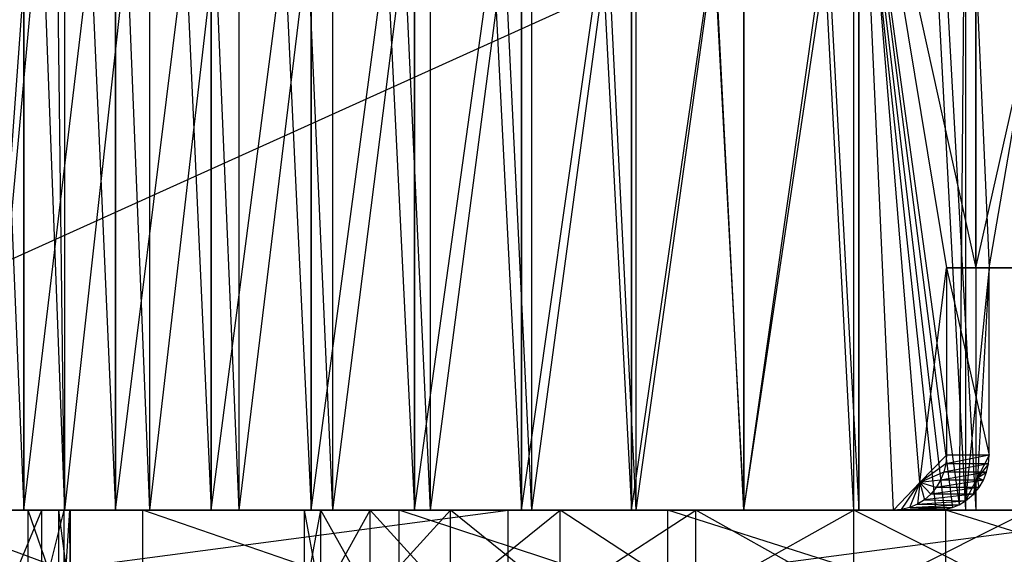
# Model space of a CAD drawing. Extents: x -125 to 125, y -143 to 0.
# Tile 290 of 406: x -13.58 to -4.65, y -19.4 to -14.55. Entities that reach past the tile are written whole.
import ezdxf

# ---------------------------------------------------------------- set-up
doc = ezdxf.new("R2010")
doc.units = 0
doc.header["$LTSCALE"] = 25.4
doc.layers.get('0').update_dxf_attribs({"linetype": 'CONTINUOUS'})

# ---------------------------------------------------------------- blocks, each defined once
blk = doc.blocks.new('NL2500027000_STL_3')
at = {"color": 0}
for p, q in [((-14.3357, 0, 13.9459), (-13.5456, -19, 14.7145)), ((-14.3357, 0, 13.9459), (-13.5456, -19, 14.7145)), ((-13.9017, 0, 12.2062), (-13.1754, -19, 12.9869)), ((-13.9017, 0, 12.2062), (-13.1754, -19, 12.9869)), ((-13.5456, 0, 14.7145), (-12.7145, -19, 15.4383)), ((-13.5456, 0, 14.7145), (-12.7145, -19, 15.4383)), ((-13.5456, 0, 14.7145), (-13.5456, -19, 14.7145)), ((-13.5456, 0, 14.7145), (-13.5456, -19, 14.7145)), ((-13.1754, 0, 12.9869), (-13.1754, -19, 12.9869)), ((-13.1754, 0, 12.9869), (-13.1754, -19, 12.9869)), ((-13.1754, 0, 12.9869), (-12.4053, -19, 13.7244)), ((-13.1754, 0, 12.9869), (-12.4053, -19, 13.7244)), ((-12.7145, 0, 15.4383), (-11.8447, -19, 16.1153)), ((-12.7145, 0, 15.4383), (-11.8447, -19, 16.1153)), ((-12.7145, 0, 15.4383), (-12.7145, -19, 15.4383)), ((-12.7145, 0, 15.4383), (-12.7145, -19, 15.4383)), ((-12.4053, 0, 13.7244), (-12.4053, -19, 13.7244)), ((-12.4053, 0, 13.7244), (-12.4053, -19, 13.7244)), ((-12.4053, 0, 13.7244), (-11.594, -19, 14.4163)), ((-12.4053, 0, 13.7244), (-11.594, -19, 14.4163)), ((-11.8447, 0, 16.1153), (-10.939, -19, 16.7433)), ((-11.8447, 0, 16.1153), (-10.939, -19, 16.7433)), ((-11.8447, 0, 16.1153), (-11.8447, -19, 16.1153)), ((-11.8447, 0, 16.1153), (-11.8447, -19, 16.1153)), ((-11.594, 0, 14.4163), (-11.594, -19, 14.4163)), ((-11.594, 0, 14.4163), (-11.594, -19, 14.4163)), ((-11.594, 0, 14.4163), (-10.7442, -19, 15.0603)), ((-11.594, 0, 14.4163), (-10.7442, -19, 15.0603)), ((-10.939, 0, 16.7433), (-10, -19, 17.3205)), ((-10.939, 0, 16.7433), (-10, -19, 17.3205)), ((-10.939, 0, 16.7433), (-10.939, -19, 16.7433)), ((-10.939, 0, 16.7433), (-10.939, -19, 16.7433)), ((-10.7442, 0, 15.0603), (-10.7442, -19, 15.0603)), ((-10.7442, 0, 15.0603), (-10.7442, -19, 15.0603)), ((-10.7442, 0, 15.0603), (-9.8587, -19, 15.6543)), ((-10.7442, 0, 15.0603), (-9.8587, -19, 15.6543)), ((-10, 0, 17.3205), (-9.0307, -19, 17.8451)), ((-10, 0, 17.3205), (-9.0307, -19, 17.8451)), ((-10, 0, 17.3205), (-10, -19, 17.3205)), ((-10, 0, 17.3205), (-10, -19, 17.3205)), ((-9.8587, 0, 15.6543), (-9.8587, -19, 15.6543)), ((-9.8587, 0, 15.6543), (-9.8587, -19, 15.6543)), ((-9.8587, 0, 15.6543), (-8.9405, -19, 16.1962)), ((-9.8587, 0, 15.6543), (-8.9405, -19, 16.1962)), ((-9.0307, 0, 17.8451), (-8.0339, -19, 18.3155)), ((-9.0307, 0, 17.8451), (-8.0339, -19, 18.3155)), ((-9.0307, 0, 17.8451), (-9.0307, -19, 17.8451)), ((-9.0307, 0, 17.8451), (-9.0307, -19, 17.8451)), ((-8.9405, 0, 16.1962), (-8.9405, -19, 16.1962)), ((-8.9405, 0, 16.1962), (-8.9405, -19, 16.1962)), ((-8.9405, 0, 16.1962), (-7.9925, -19, 16.6844)), ((-8.9405, 0, 16.1962), (-7.9925, -19, 16.6844)), ((-8.0339, 0, 18.3155), (-7.0128, -19, 18.7302)), ((-8.0339, 0, 18.3155), (-7.0128, -19, 18.7302)), ((-8.0339, 0, 18.3155), (-8.0339, -19, 18.3155)), ((-8.0339, 0, 18.3155), (-8.0339, -19, 18.3155)), ((-7.9925, 0, 16.6844), (-7.9925, -19, 16.6844)), ((-7.9925, 0, 16.6844), (-7.9925, -19, 16.6844)), ((-7.9925, 0, 16.6844), (-7.018, -19, 17.1172)), ((-7.9925, 0, 16.6844), (-7.018, -19, 17.1172)), ((-7.018, 0, 17.1172), (-7.018, -19, 17.1172)), ((-7.018, 0, 17.1172), (-7.018, -19, 17.1172)), ((-7.018, 0, 17.1172), (-6.0202, -19, 17.4931)), ((-7.018, 0, 17.1172), (-6.0202, -19, 17.4931)), ((-7.0128, 0, 18.7302), (-5.9703, -19, 19.0881)), ((-7.0128, 0, 18.7302), (-5.9703, -19, 19.0881)), ((-7.0128, 0, 18.7302), (-7.0128, -19, 18.7302)), ((-7.0128, 0, 18.7302), (-7.0128, -19, 18.7302)), ((-6.0202, 0, 17.4931), (-6.0202, -19, 17.4931)), ((-6.0202, 0, 17.4931), (-6.0202, -19, 17.4931)), ((-6.0202, 0, 17.4931), (-5.0024, -19, 17.8108)), ((-6.0202, 0, 17.4931), (-5.0024, -19, 17.8108)), ((-5.9703, 0, 19.0881), (-4.9097, -19, 19.388)), ((-5.9703, 0, 19.0881), (-4.9097, -19, 19.388)), ((-5.9703, 0, 19.0881), (-5.9703, -19, 19.0881)), ((-5.9703, 0, 19.0881), (-5.9703, -19, 19.0881)), ((-5.0024, 0, 17.8108), (-5.0024, -19, 17.8108)), ((-5.0024, 0, 17.8108), (-5.0024, -19, 17.8108)), ((-4.9097, 0, 19.388), (-4.9097, -19, 19.388)), ((-4.9097, 0, 19.388), (-4.9097, -19, 19.388)), ((-18.7, -19, -78.2), (18.7, -2.1, -78.2)), ((-18.7, -19, -78.2), (18.7, -2.1, -78.2)), ((-13.3834, -11.9923, -12.7724), (-13.9017, -19, -12.2062)), ((-13.3834, -11.9923, -12.7724), (-13.9017, -19, -12.2062)), ((-13.9017, -19, -12.2062), (-13.2614, -12, -12.899)), ((-13.9017, -19, -12.2062), (-13.2614, -12, -12.899)), ((-13.5456, -19, -14.7145), (-12.7145, -12, -15.4383)), ((-13.5456, -19, -14.7145), (-12.7145, -12, -15.4383)), ((-13.5456, -19, -14.7145), (-13.5456, -12, -14.7145)), ((-13.5456, -19, -14.7145), (-13.5456, -12, -14.7145)), ((-13.1754, -19, -12.9869), (-13.2614, -12, -12.899)), ((-13.1754, -19, -12.9869), (-13.2614, -12, -12.899)), ((-12.4053, -12, -13.7244), (-13.1754, -19, -12.9869)), ((-12.4053, -12, -13.7244), (-13.1754, -19, -12.9869)), ((-13.1754, -12, -12.9869), (-13.1754, -19, -12.9869)), ((-13.1754, -12, -12.9869), (-13.1754, -19, -12.9869)), ((-12.7145, -19, -15.4383), (-11.8447, -12, -16.1153)), ((-12.7145, -19, -15.4383), (-11.8447, -12, -16.1153)), ((-12.7145, -19, -15.4383), (-12.7145, -12, -15.4383)), ((-12.7145, -19, -15.4383), (-12.7145, -12, -15.4383)), ((-11.594, -12, -14.4163), (-12.4053, -19, -13.7244)), ((-11.594, -12, -14.4163), (-12.4053, -19, -13.7244)), ((-12.4053, -12, -13.7244), (-12.4053, -19, -13.7244)), ((-12.4053, -12, -13.7244), (-12.4053, -19, -13.7244)), ((-11.8447, -19, -16.1153), (-10.939, -12, -16.7433)), ((-11.8447, -19, -16.1153), (-10.939, -12, -16.7433)), ((-11.8447, -19, -16.1153), (-11.8447, -12, -16.1153)), ((-11.8447, -19, -16.1153), (-11.8447, -12, -16.1153)), ((-10.7442, -12, -15.0603), (-11.594, -19, -14.4163)), ((-10.7442, -12, -15.0603), (-11.594, -19, -14.4163)), ((-11.594, -12, -14.4163), (-11.594, -19, -14.4163)), ((-11.594, -12, -14.4163), (-11.594, -19, -14.4163)), ((-10.939, -19, -16.7433), (-10, -12, -17.3205)), ((-10.939, -19, -16.7433), (-10, -12, -17.3205)), ((-10.939, -19, -16.7433), (-10.939, -12, -16.7433)), ((-10.939, -19, -16.7433), (-10.939, -12, -16.7433)), ((-9.8587, -12, -15.6543), (-10.7442, -19, -15.0603)), ((-9.8587, -12, -15.6543), (-10.7442, -19, -15.0603)), ((-10.7442, -12, -15.0603), (-10.7442, -19, -15.0603)), ((-10.7442, -12, -15.0603), (-10.7442, -19, -15.0603)), ((-10, -19, -17.3205), (-9.0307, -12, -17.8451)), ((-10, -19, -17.3205), (-9.0307, -12, -17.8451)), ((-10, -19, -17.3205), (-10, -12, -17.3205)), ((-10, -19, -17.3205), (-10, -12, -17.3205)), ((-8.9405, -12, -16.1962), (-9.8587, -19, -15.6543)), ((-8.9405, -12, -16.1962), (-9.8587, -19, -15.6543)), ((-9.8587, -12, -15.6543), (-9.8587, -19, -15.6543)), ((-9.8587, -12, -15.6543), (-9.8587, -19, -15.6543)), ((-9.0307, -19, -17.8451), (-8.0339, -12, -18.3155)), ((-9.0307, -19, -17.8451), (-8.0339, -12, -18.3155)), ((-9.0307, -19, -17.8451), (-9.0307, -12, -17.8451)), ((-9.0307, -19, -17.8451), (-9.0307, -12, -17.8451)), ((-7.9925, -12, -16.6844), (-8.9405, -19, -16.1962)), ((-7.9925, -12, -16.6844), (-8.9405, -19, -16.1962)), ((-8.9405, -12, -16.1962), (-8.9405, -19, -16.1962)), ((-8.9405, -12, -16.1962), (-8.9405, -19, -16.1962)), ((-8.0339, -19, -18.3155), (-7.0128, -12, -18.7302)), ((-8.0339, -19, -18.3155), (-7.0128, -12, -18.7302)), ((-8.0339, -19, -18.3155), (-8.0339, -12, -18.3155)), ((-8.0339, -19, -18.3155), (-8.0339, -12, -18.3155)), ((-7.018, -12, -17.1172), (-7.9925, -19, -16.6844)), ((-7.018, -12, -17.1172), (-7.9925, -19, -16.6844)), ((-7.9925, -12, -16.6844), (-7.9925, -19, -16.6844)), ((-7.9925, -12, -16.6844), (-7.9925, -19, -16.6844)), ((-6.0202, -12, -17.4931), (-7.018, -19, -17.1172)), ((-6.0202, -12, -17.4931), (-7.018, -19, -17.1172)), ((-7.018, -12, -17.1172), (-7.018, -19, -17.1172)), ((-7.018, -12, -17.1172), (-7.018, -19, -17.1172)), ((-7.0128, -19, -18.7302), (-5.9703, -12, -19.0881)), ((-7.0128, -19, -18.7302), (-5.9703, -12, -19.0881)), ((-7.0128, -19, -18.7302), (-7.0128, -12, -18.7302)), ((-7.0128, -19, -18.7302), (-7.0128, -12, -18.7302)), ((-5.2694, -19, -17.7337), (-6.0202, -12, -17.4931)), ((-6.0202, -12, -17.4931), (-6.0202, -19, -17.4931)), ((-5.2694, -19, -17.7337), (-6.0202, -12, -17.4931)), ((-5.1943, -18.9938, -17.7558), (-6.0202, -12, -17.4931)), ((-6.0202, -12, -17.4931), (-5.0596, -18.9498, -17.7947)), ((-6.0202, -12, -17.4931), (-5.0596, -18.9498, -17.7947)), ((-6.0202, -12, -17.4931), (-5.121, -18.9755, -17.7771)), ((-6.0202, -12, -17.4931), (-5.121, -18.9755, -17.7771)), ((-5.1943, -18.9938, -17.7558), (-6.0202, -12, -17.4931)), ((-6.0202, -12, -17.4931), (-6.0202, -19, -17.4931)), ((-5.4175, -18.75, -19.2523), (-5.9703, -12, -19.0881)), ((-5.9703, -12, -19.0881), (-5.1764, -16.8, -19.3185)), ((-5.9703, -12, -19.0881), (-5.1764, -16.8, -19.3185)), ((-5.9703, -12, -19.0881), (-4.9097, -16.8, -19.388)), ((-5.6577, -19, -19.1831), (-5.9703, -12, -19.0881)), ((-5.4175, -18.75, -19.2523), (-5.9703, -12, -19.0881)), ((-5.9703, -12, -19.0881), (-4.9097, -16.8, -19.388)), ((-5.9703, -19, -19.0881), (-5.9703, -12, -19.0881)), ((-5.6577, -19, -19.1831), (-5.9703, -12, -19.0881)), ((-5.9703, -19, -19.0881), (-5.9703, -12, -19.0881)), ((-5.0024, -12, -17.8108), (-5.0596, -18.9498, -17.7947)), ((-5.0024, -12, -17.8108), (-5.0596, -18.9498, -17.7947)), ((-5.0024, -12, -17.8108), (-4.7882, -16.8, -17.8696)), ((-5.0024, -12, -17.8108), (-4.7882, -16.8, -17.8696)), ((-5.0024, -12, -17.8108), (-5.0018, -18.9153, -17.811)), ((-5.0024, -12, -17.8108), (-5.0018, -18.9153, -17.811)), ((-4.9097, -16.8, -19.388), (-3.8342, -12, -19.629)), ((-4.9097, -16.8, -19.388), (-3.8342, -12, -19.629)), ((-4.9097, -16.8, -19.388), (-4.9097, -12, -19.388)), ((-4.9097, -16.8, -19.388), (-4.9097, -12, -19.388)), ((-4.7882, -16.8, -17.8696), (-3.968, -12, -18.0695)), ((-4.7882, -16.8, -17.8696), (-3.968, -12, -18.0695)), ((-5.4175, -18.75, -19.2523), (-5.1764, -16.8, -19.3185)), ((-5.4175, -18.75, -19.2523), (-5.1764, -16.8, -19.3185)), ((-5.1764, -16.8, -19.3185), (-5.1764, -18.5, -19.3185)), ((-4.9097, -16.8, -19.388), (-5.1764, -16.8, -19.3185)), ((-5.1764, -16.8, -19.3185), (-5.1764, -18.5, -19.3185)), ((-5.1764, -16.8, -19.3185), (-4.7882, -18.5, -17.8696)), ((-5.1764, -16.8, -19.3185), (-4.7882, -18.5, -17.8696)), ((-5.1764, -16.8, -19.3185), (-4.7882, -16.8, -17.8696)), ((-5.1764, -16.8, -19.3185), (-4.7882, -16.8, -17.8696)), ((-4.9097, -16.8, -19.388), (-5.1764, -16.8, -19.3185)), ((-4.7882, -16.8, -17.8696), (-5.0018, -18.9153, -17.811)), ((-4.7882, -16.8, -17.8696), (-5.0018, -18.9153, -17.811)), ((-3.8342, -16.8, -19.629), (-4.9097, -16.8, -19.388)), ((-3.968, -16.8, -18.0695), (-4.9097, -16.8, -19.388)), ((-3.8342, -16.8, -19.629), (-4.9097, -16.8, -19.388)), ((-3.968, -16.8, -18.0695), (-4.9097, -16.8, -19.388)), ((-4.7882, -16.8, -17.8696), (-4.9097, -16.8, -19.388)), ((-4.7882, -16.8, -17.8696), (-4.9097, -16.8, -19.388)), ((-4.7882, -16.8, -17.8696), (-4.895, -18.7076, -17.8406)), ((-4.7882, -16.8, -17.8696), (-4.895, -18.7076, -17.8406)), ((-4.7882, -16.8, -17.8696), (-3.968, -16.8, -18.0695)), ((-4.7882, -18.5, -17.8696), (-4.7882, -16.8, -17.8696)), ((-4.7882, -18.5, -17.8696), (-4.7882, -16.8, -17.8696)), ((-4.7882, -16.8, -17.8696), (-3.968, -16.8, -18.0695)), ((-5.1764, -18.5, -19.3185), (-5.4175, -18.75, -19.2523)), ((-5.1764, -18.5, -19.3185), (-5.4175, -18.75, -19.2523)), ((-5.1823, -18.5783, -19.3169), (-5.4175, -18.75, -19.2523)), ((-5.1823, -18.5783, -19.3169), (-5.4175, -18.75, -19.2523)), ((-4.7941, -18.5782, -17.868), (-5.2, -18.6545, -19.3122)), ((-4.7941, -18.5782, -17.868), (-5.2, -18.6545, -19.3122)), ((-5.1823, -18.5783, -19.3169), (-5.2, -18.6545, -19.3122)), ((-5.1823, -18.5783, -19.3169), (-5.2, -18.6545, -19.3122)), ((-5.1764, -18.5, -19.3185), (-5.1823, -18.5783, -19.3169)), ((-4.7882, -18.5, -17.8696), (-5.1823, -18.5783, -19.3169)), ((-5.1764, -18.5, -19.3185), (-5.1823, -18.5783, -19.3169)), ((-4.7882, -18.5, -17.8696), (-5.1823, -18.5783, -19.3169)), ((-4.7941, -18.5782, -17.868), (-5.1823, -18.5783, -19.3169)), ((-4.7941, -18.5782, -17.868), (-5.1823, -18.5783, -19.3169)), ((-4.7882, -18.5, -17.8696), (-5.1764, -18.5, -19.3185)), ((-4.7882, -18.5, -17.8696), (-5.1764, -18.5, -19.3185)), ((-4.7882, -18.5, -17.8696), (-4.895, -18.7076, -17.8406)), ((-4.7941, -18.5782, -17.868), (-4.895, -18.7076, -17.8406)), ((-4.8118, -18.6545, -17.8633), (-4.7941, -18.5782, -17.868)), ((-4.7941, -18.5782, -17.868), (-4.7882, -18.5, -17.8696)), ((-5.2, -18.6545, -19.3122), (-5.4175, -18.75, -19.2523)), ((-5.2, -18.6545, -19.3122), (-5.4175, -18.75, -19.2523)), ((-5.2, -18.6545, -19.3122), (-5.2291, -18.7272, -19.3043)), ((-4.8118, -18.6545, -17.8633), (-5.2291, -18.7272, -19.3043)), ((-5.2, -18.6545, -19.3122), (-5.2291, -18.7272, -19.3043)), ((-4.8118, -18.6545, -17.8633), (-5.2291, -18.7272, -19.3043)), ((-4.8118, -18.6545, -17.8633), (-5.2, -18.6545, -19.3122)), ((-4.8118, -18.6545, -17.8633), (-5.2, -18.6545, -19.3122)), ((-4.895, -18.7076, -17.8406), (-4.8118, -18.6545, -17.8633)), ((-4.8406, -18.7267, -17.8555), (-4.8118, -18.6545, -17.8633)), ((-5.6577, -19, -19.1831), (-5.4175, -18.75, -19.2523)), ((-5.6577, -19, -19.1831), (-5.4175, -18.75, -19.2523)), ((-5.5826, -18.9938, -19.2051), (-5.4175, -18.75, -19.2523)), ((-5.5826, -18.9938, -19.2051), (-5.4175, -18.75, -19.2523)), ((-5.5093, -18.9755, -19.2262), (-5.4175, -18.75, -19.2523)), ((-5.5093, -18.9755, -19.2262), (-5.4175, -18.75, -19.2523)), ((-5.4175, -18.75, -19.2523), (-5.4399, -18.9456, -19.246)), ((-5.4175, -18.75, -19.2523), (-5.4399, -18.9456, -19.246)), ((-5.2291, -18.7272, -19.3043), (-5.4175, -18.75, -19.2523)), ((-5.2291, -18.7272, -19.3043), (-5.4175, -18.75, -19.2523)), ((-5.3179, -18.8537, -19.28), (-5.4175, -18.75, -19.2523)), ((-5.4175, -18.75, -19.2523), (-5.3752, -18.9045, -19.2641)), ((-5.2686, -18.7939, -19.2936), (-5.4175, -18.75, -19.2523)), ((-4.8406, -18.7267, -17.8555), (-5.2686, -18.7939, -19.2936)), ((-4.8406, -18.7267, -17.8555), (-5.2686, -18.7939, -19.2936)), ((-5.2291, -18.7272, -19.3043), (-5.2686, -18.7939, -19.2936)), ((-5.2291, -18.7272, -19.3043), (-5.2686, -18.7939, -19.2936)), ((-4.8406, -18.7267, -17.8555), (-5.2291, -18.7272, -19.3043)), ((-4.8406, -18.7267, -17.8555), (-5.2291, -18.7272, -19.3043)), ((-5.0018, -18.9153, -17.811), (-4.895, -18.7076, -17.8406)), ((-4.9293, -18.8534, -17.8312), (-4.895, -18.7076, -17.8406)), ((-4.8803, -18.7939, -17.8447), (-4.895, -18.7076, -17.8406)), ((-4.8406, -18.7267, -17.8555), (-4.895, -18.7076, -17.8406)), ((-4.8803, -18.7939, -17.8447), (-4.8406, -18.7267, -17.8555)), ((-4.8803, -18.7939, -17.8447), (-5.3179, -18.8537, -19.28)), ((-5.2686, -18.7939, -19.2936), (-5.3179, -18.8537, -19.28)), ((-4.8803, -18.7939, -17.8447), (-5.3179, -18.8537, -19.28)), ((-4.8803, -18.7939, -17.8447), (-5.2686, -18.7939, -19.2936)), ((-4.8803, -18.7939, -17.8447), (-5.2686, -18.7939, -19.2936)), ((-4.9293, -18.8534, -17.8312), (-4.8803, -18.7939, -17.8447)), ((-5.3752, -18.9045, -19.2641), (-5.4399, -18.9456, -19.246)), ((-5.3752, -18.9045, -19.2641), (-5.4399, -18.9456, -19.246)), ((-5.4399, -18.9456, -19.246), (-5.0018, -18.9153, -17.811)), ((-5.4399, -18.9456, -19.246), (-5.0018, -18.9153, -17.811)), ((-4.9293, -18.8534, -17.8312), (-5.3752, -18.9045, -19.2641)), ((-4.9293, -18.8534, -17.8312), (-5.3752, -18.9045, -19.2641)), ((-5.3179, -18.8537, -19.28), (-5.3752, -18.9045, -19.2641)), ((-5.3752, -18.9045, -19.2641), (-5.0018, -18.9153, -17.811)), ((-5.3752, -18.9045, -19.2641), (-5.0018, -18.9153, -17.811)), ((-4.9293, -18.8534, -17.8312), (-5.3179, -18.8537, -19.28)), ((-4.9293, -18.8534, -17.8312), (-5.3179, -18.8537, -19.28)), ((-5.0596, -18.9498, -17.7947), (-5.0018, -18.9153, -17.811)), ((-5.0596, -18.9498, -17.7947), (-5.0018, -18.9153, -17.811)), ((-5.0018, -18.9153, -17.811), (-4.9293, -18.8534, -17.8312)), ((-8.6805, -19, -6.7563), (-50.4263, -19, -114.3774)), ((-50.4263, -19, -114.3774), (-9.6742, -19, -5.2354)), ((-50.4263, -19, -114.3774), (6.0164, -19, -9.2088)), ((7.4501, -19, -8.093), (-50.4263, -19, -114.3774)), ((-50.4263, -19, -114.3774), (13.9226, -19, -2.1624)), ((-50.4263, -19, -114.3774), (13.9226, -19, -2.1624)), ((7.4501, -19, -8.093), (-50.4263, -19, -114.3774)), ((-50.4263, -19, -114.3774), (-9.6742, -19, -5.2354)), ((-7.4501, -19, -8.093), (-50.4263, -19, -114.3774)), ((-8.6805, -19, -6.7563), (-50.4263, -19, -114.3774)), ((-7.4501, -19, -8.093), (-50.4263, -19, -114.3774)), ((-6.0164, -19, -9.2088), (-50.4263, -19, -114.3774)), ((-6.0164, -19, -9.2088), (-50.4263, -19, -114.3774)), ((-4.4186, -19, -10.0735), (-50.4263, -19, -114.3774)), ((-2.7003, -19, -10.6634), (-50.4263, -19, -114.3774)), ((-4.4186, -19, -10.0735), (-50.4263, -19, -114.3774)), ((-2.7003, -19, -10.6634), (-50.4263, -19, -114.3774)), ((-0.9084, -19, -10.9624), (-50.4263, -19, -114.3774)), ((-0.9084, -19, -10.9624), (-50.4263, -19, -114.3774)), ((0.9084, -19, -10.9624), (-50.4263, -19, -114.3774)), ((2.7003, -19, -10.6634), (-50.4263, -19, -114.3774)), ((0.9084, -19, -10.9624), (-50.4263, -19, -114.3774)), ((2.7003, -19, -10.6634), (-50.4263, -19, -114.3774)), ((4.4186, -19, -10.0735), (-50.4263, -19, -114.3774)), ((4.4186, -19, -10.0735), (-50.4263, -19, -114.3774)), ((-50.4263, -19, -114.3774), (6.0164, -19, -9.2088)), ((-44.7808, -19, -116.7034), (13.9226, -19, -2.1624)), ((-44.7808, -19, -116.7034), (13.9226, -19, -2.1624)), ((-39.0285, -19, -118.7509), (13.9226, -19, -2.1624)), ((-39.0285, -19, -118.7509), (13.9226, -19, -2.1624)), ((-33.183, -19, -120.5151), (13.9226, -19, -2.1624)), ((-33.183, -19, -120.5151), (13.9226, -19, -2.1624)), ((-27.2584, -19, -121.9917), (13.9226, -19, -2.1624)), ((-27.2584, -19, -121.9917), (13.9226, -19, -2.1624)), ((-21.2687, -19, -123.1773), (13.9226, -19, -2.1624)), ((-21.2687, -19, -123.1773), (13.9226, -19, -2.1624)), ((-18.7, -19, -78.2), (18.7, -19, -78.2)), ((18.7, -19, -78.2), (-18.7, -19, -77.2)), ((18.7, -19, -78.2), (-18.7, -19, -77.2)), ((18.7, -19, -77.2), (-18.7, -19, -77.2)), ((-18.7, -19, -78.2), (18.7, -19, -78.2)), ((18.7, -19, -77.2), (-18.7, -19, -77.2)), ((-15.2283, -19.8, -124.0689), (-9.1515, -19, -124.6645)), ((-15.2283, -19.8, -124.0689), (-9.1515, -19, -124.6645)), ((-15.2283, -19, -124.0689), (-9.1515, -19, -124.6645)), ((14.4319, -19, -2.3515), (-15.2283, -19, -124.0689)), ((-15.2283, -19, -124.0689), (13.9226, -19, -2.1624)), ((-15.2283, -19, -124.0689), (13.9226, -19, -2.1624)), ((-15.2283, -19, -124.0689), (-9.1515, -19, -124.6645)), ((14.4319, -19, -2.3515), (-15.2283, -19, -124.0689)), ((-15.0821, -19, -13.135), (-13.1754, -19, -12.9869)), ((-15.0821, -19, -13.135), (-13.1754, -19, -12.9869)), ((-12.4664, -19.8, 21.67), (-14.657, -19, 20.2527)), ((-12.4664, -19.8, 21.67), (-14.657, -19, 20.2527)), ((-12.4664, -19, 21.67), (-14.657, -19, 20.2527)), ((-12.4664, -19, 21.67), (-14.657, -19, 20.2527)), ((-14.6376, -19, -2.4212), (-10.85, -19, -1.8105)), ((-10.404, -19, -3.5717), (-14.6376, -19, -2.4212)), ((-14.6376, -19, -2.4212), (-10.85, -19, -1.8105)), ((-9.6742, -19, -5.2354), (-14.6376, -19, -2.4212)), ((-10.404, -19, -3.5717), (-14.6376, -19, -2.4212)), ((-9.6742, -19, -5.2354), (-14.6376, -19, -2.4212)), ((-10.1401, -19, 22.8512), (-14.4319, -19, 2.3515)), ((-14.4319, -19, 2.3515), (-12.4664, -19, 21.67)), ((-10.1401, -19, 22.8512), (-14.4319, -19, 2.3515)), ((-14.4319, -19, 2.3515), (-12.4664, -19, 21.67)), ((-14.3357, -19, -13.9459), (-13.1754, -19, -12.9869)), ((-14.3357, -19, -13.9459), (-13.1754, -19, -12.9869)), ((-14.3357, -19, -13.9459), (-12.4053, -19, -13.7244)), ((-14.3357, -19, -13.9459), (-12.4053, -19, -13.7244)), ((-14.3357, -19, -13.9459), (-13.5456, -19, -14.7145)), ((-13.5456, -19, 14.7145), (-14.3357, -19, 13.9459)), ((-14.3357, -19, 13.9459), (-13.1754, -19, 12.9869)), ((-14.3357, -19, 13.9459), (-13.1754, -19, 12.9869)), ((-14.3357, -19, -13.9459), (-13.5456, -19, -14.7145)), ((-13.5456, -19, 14.7145), (-14.3357, -19, 13.9459)), ((-14.1483, -19, -2.3154), (-10.85, -19, -1.8105)), ((-14.1483, -19, -2.3154), (-10.85, -19, -1.8105)), ((-13.9226, -19, 2.1624), (-5.1826, -19, 24.4569)), ((-2.6055, -19, 24.8639), (-13.9226, -19, 2.1624)), ((-10.1401, -19, 22.8512), (-13.9226, -19, 2.1624)), ((-10.1401, -19, 22.8512), (-13.9226, -19, 2.1624)), ((-7.7033, -19, 23.7836), (-13.9226, -19, 2.1624)), ((-7.7033, -19, 23.7836), (-13.9226, -19, 2.1624)), ((-13.9226, -19, 2.1624), (-5.1826, -19, 24.4569)), ((0, -19, 25), (-13.9226, -19, 2.1624)), ((-2.6055, -19, 24.8639), (-13.9226, -19, 2.1624)), ((0, -19, 25), (-13.9226, -19, 2.1624)), ((-7.4501, -19, 8.093), (-13.9226, -19, 2.1624)), ((-7.4501, -19, 8.093), (-13.9226, -19, 2.1624)), ((-13.5057, -19, 1.814), (-13.9226, -19, 2.1624)), ((-13.5057, -19, 1.814), (-13.9226, -19, 2.1624)), ((-13.1754, -19, -12.9869), (-13.9017, -19, -12.2062)), ((-13.9017, -19, 12.2062), (-13.1754, -19, 12.9869)), ((-13.1754, -19, -12.9869), (-13.9017, -19, -12.2062)), ((-13.9017, -19, 12.2062), (-13.1754, -19, 12.9869)), ((-13.7157, -19, -2.0636), (-10.85, -19, -1.8105)), ((-13.7157, -19, -2.0636), (-10.85, -19, -1.8105)), ((-13.7157, -19, -2.0636), (-11, -19)), ((-13.7157, -19, -2.0636), (-11, -19)), ((-13.7157, -19, -2.0636), (-13.382, -19, -1.6904)), ((-13.7157, -19.8, -2.0636), (-13.382, -19, -1.6904)), ((-13.7157, -19, -2.0636), (-13.382, -19, -1.6904)), ((-13.7157, -19.8, -2.0636), (-13.382, -19, -1.6904)), ((-13.5456, -19, -14.7145), (-12.4053, -19, -13.7244)), ((-13.5456, -19, -14.7145), (-12.4053, -19, -13.7244)), ((-13.5456, -19, -14.7145), (-11.594, -19, -14.4163)), ((-13.5456, -19, -14.7145), (-11.594, -19, -14.4163)), ((-13.5456, -19, -14.7145), (-12.7145, -19, -15.4383)), ((-12.7145, -19, 15.4383), (-13.5456, -19, 14.7145)), ((-13.5456, -19, 14.7145), (-12.4053, -19, 13.7244)), ((-13.5456, -19, 14.7145), (-12.4053, -19, 13.7244)), ((-13.5456, -19, 14.7145), (-13.1754, -19, 12.9869)), ((-13.5456, -19, 14.7145), (-13.1754, -19, 12.9869)), ((-13.5456, -19, -14.7145), (-12.7145, -19, -15.4383)), ((-12.7145, -19, 15.4383), (-13.5456, -19, 14.7145)), ((-7.4501, -19, 8.093), (-13.5057, -19, 1.814)), ((-7.4501, -19, 8.093), (-13.5057, -19, 1.814)), ((-8.6805, -19, 6.7563), (-13.5057, -19, 1.814)), ((-8.6805, -19, 6.7563), (-13.5057, -19, 1.814)), ((-13.2292, -19, 1.3463), (-13.5057, -19, 1.814)), ((-13.2292, -19.8, 1.3463), (-13.5057, -19, 1.814)), ((-13.2292, -19, 1.3463), (-13.5057, -19, 1.814)), ((-13.2292, -19.8, 1.3463), (-13.5057, -19, 1.814)), ((-13.5057, -19.8, 1.814), (-13.5057, -19, 1.814)), ((-13.5057, -19.8, 1.814), (-13.5057, -19, 1.814)), ((-13.382, -19, -1.6904), (-11, -19)), ((-13.382, -19, -1.6904), (-13.18, -19, -1.2324)), ((-13.382, -19, -1.6904), (-11, -19)), ((-13.382, -19.8, -1.6904), (-13.382, -19, -1.6904)), ((-13.382, -19.8, -1.6904), (-13.382, -19, -1.6904)), ((-13.382, -19.8, -1.6904), (-13.18, -19, -1.2324)), ((-13.382, -19, -1.6904), (-13.18, -19, -1.2324)), ((-13.382, -19.8, -1.6904), (-13.18, -19, -1.2324)), ((-13.1248, -19, 0.8131), (-13.2292, -19, 1.3463)), ((-13.2292, -19, 1.3463), (-10.404, -19, 3.5717)), ((-8.6805, -19, 6.7563), (-13.2292, -19, 1.3463)), ((-8.6805, -19, 6.7563), (-13.2292, -19, 1.3463)), ((-9.6742, -19, 5.2354), (-13.2292, -19, 1.3463)), ((-9.6742, -19, 5.2354), (-13.2292, -19, 1.3463)), ((-13.2292, -19, 1.3463), (-10.404, -19, 3.5717)), ((-13.1248, -19.8, 0.8131), (-13.2292, -19, 1.3463)), ((-13.1248, -19, 0.8131), (-13.2292, -19, 1.3463)), ((-13.1248, -19.8, 0.8131), (-13.2292, -19, 1.3463)), ((-13.2292, -19.8, 1.3463), (-13.2292, -19, 1.3463)), ((-13.2292, -19.8, 1.3463), (-13.2292, -19, 1.3463)), ((-13.18, -19, -1.2324), (-11, -19)), ((-13.18, -19, -1.2324), (-11, -19)), ((-13.18, -19, -1.2324), (-13.1295, -19, -0.7344)), ((-13.18, -19.8, -1.2324), (-13.18, -19, -1.2324)), ((-13.18, -19.8, -1.2324), (-13.18, -19, -1.2324)), ((-13.18, -19.8, -1.2324), (-13.1295, -19, -0.7344)), ((-13.18, -19, -1.2324), (-13.1295, -19, -0.7344)), ((-13.18, -19.8, -1.2324), (-13.1295, -19, -0.7344)), ((-12.4053, -19, -13.7244), (-13.1754, -19, -12.9869)), ((-13.1754, -19, 12.9869), (-12.4053, -19, 13.7244)), ((-12.4053, -19, -13.7244), (-13.1754, -19, -12.9869)), ((-13.1754, -19, 12.9869), (-12.4053, -19, 13.7244)), ((-13.1295, -19, -0.7344), (-11, -19)), ((-13.1295, -19, -0.7344), (-11, -19)), ((-13.1295, -19, -0.7344), (-10.85, -19, 1.8105)), ((-13.1295, -19, -0.7344), (-10.85, -19, 1.8105)), ((-13.1295, -19, -0.7344), (-13.1248, -19, 0.8131)), ((-13.1248, -19.8, 0.8131), (-13.1295, -19, -0.7344)), ((-13.1295, -19, -0.7344), (-13.1295, -19.8, -0.7344)), ((-13.1248, -19.8, 0.8131), (-13.1295, -19, -0.7344)), ((-13.1295, -19, -0.7344), (-13.1248, -19, 0.8131)), ((-13.1295, -19, -0.7344), (-13.1295, -19.8, -0.7344)), ((-13.1248, -19, 0.8131), (-10.85, -19, 1.8105)), ((-13.1248, -19, 0.8131), (-10.85, -19, 1.8105)), ((-13.1248, -19, 0.8131), (-10.404, -19, 3.5717)), ((-13.1248, -19, 0.8131), (-10.404, -19, 3.5717)), ((-13.1248, -19, 0.8131), (-13.1248, -19.8, 0.8131)), ((-13.1248, -19, 0.8131), (-13.1248, -19.8, 0.8131)), ((-12.7145, -19, -15.4383), (-11.594, -19, -14.4163)), ((-12.7145, -19, -15.4383), (-11.594, -19, -14.4163)), ((-12.7145, -19, -15.4383), (-10.7442, -19, -15.0603)), ((-12.7145, -19, -15.4383), (-10.7442, -19, -15.0603)), ((-12.7145, -19, -15.4383), (-11.8447, -19, -16.1153)), ((-11.8447, -19, 16.1153), (-12.7145, -19, 15.4383)), ((-12.7145, -19, 15.4383), (-11.594, -19, 14.4163)), ((-12.7145, -19, 15.4383), (-11.594, -19, 14.4163)), ((-12.7145, -19, 15.4383), (-12.4053, -19, 13.7244)), ((-12.7145, -19, 15.4383), (-12.4053, -19, 13.7244)), ((-12.7145, -19, -15.4383), (-11.8447, -19, -16.1153)), ((-11.8447, -19, 16.1153), (-12.7145, -19, 15.4383)), ((-12.4664, -19.8, 21.67), (-12.4664, -19, 21.67)), ((-12.4664, -19.8, 21.67), (-12.4664, -19, 21.67)), ((-10.1401, -19.8, 22.8512), (-12.4664, -19, 21.67)), ((-10.1401, -19.8, 22.8512), (-12.4664, -19, 21.67)), ((-10.1401, -19, 22.8512), (-12.4664, -19, 21.67)), ((-10.1401, -19, 22.8512), (-12.4664, -19, 21.67)), ((-11.594, -19, -14.4163), (-12.4053, -19, -13.7244)), ((-12.4053, -19, 13.7244), (-11.594, -19, 14.4163)), ((-11.594, -19, -14.4163), (-12.4053, -19, -13.7244)), ((-12.4053, -19, 13.7244), (-11.594, -19, 14.4163)), ((-11.8447, -19, -16.1153), (-10.7442, -19, -15.0603)), ((-11.8447, -19, -16.1153), (-10.7442, -19, -15.0603)), ((-11.8447, -19, -16.1153), (-9.8587, -19, -15.6543)), ((-11.8447, -19, -16.1153), (-9.8587, -19, -15.6543)), ((-11.8447, -19, -16.1153), (-10.939, -19, -16.7433)), ((-10.939, -19, 16.7433), (-11.8447, -19, 16.1153)), ((-11.8447, -19, 16.1153), (-10.7442, -19, 15.0603)), ((-11.8447, -19, 16.1153), (-10.7442, -19, 15.0603)), ((-11.8447, -19, 16.1153), (-11.594, -19, 14.4163)), ((-11.8447, -19, 16.1153), (-11.594, -19, 14.4163)), ((-11.8447, -19, -16.1153), (-10.939, -19, -16.7433)), ((-10.939, -19, 16.7433), (-11.8447, -19, 16.1153)), ((-10.7442, -19, -15.0603), (-11.594, -19, -14.4163)), ((-11.594, -19, 14.4163), (-10.7442, -19, 15.0603)), ((-10.7442, -19, -15.0603), (-11.594, -19, -14.4163)), ((-11.594, -19, 14.4163), (-10.7442, -19, 15.0603)), ((-11, -19), (-10.85, -19, -1.8105)), ((-10.85, -19, 1.8105), (-11, -19)), ((-10.85, -19.8, 1.8105), (-11, -19)), ((-10.85, -19, 1.8105), (-11, -19)), ((-10.85, -19.8, 1.8105), (-11, -19)), ((-11, -19.8), (-11, -19)), ((-11, -19.8), (-11, -19)), ((-11, -19.8), (-10.85, -19, -1.8105)), ((-11, -19), (-10.85, -19, -1.8105)), ((-11, -19.8), (-10.85, -19, -1.8105)), ((-10.939, -19, -16.7433), (-9.8587, -19, -15.6543)), ((-10.939, -19, -16.7433), (-9.8587, -19, -15.6543)), ((-10.939, -19, -16.7433), (-8.9405, -19, -16.1962)), ((-10.939, -19, -16.7433), (-8.9405, -19, -16.1962)), ((-10.939, -19, -16.7433), (-10, -19, -17.3205)), ((-10, -19, 17.3205), (-10.939, -19, 16.7433)), ((-10.939, -19, 16.7433), (-9.8587, -19, 15.6543)), ((-10.939, -19, 16.7433), (-9.8587, -19, 15.6543)), ((-10.939, -19, 16.7433), (-10.7442, -19, 15.0603)), ((-10.939, -19, 16.7433), (-10.7442, -19, 15.0603)), ((-10.939, -19, -16.7433), (-10, -19, -17.3205)), ((-10, -19, 17.3205), (-10.939, -19, 16.7433)), ((-10.85, -19, -1.8105), (-10.404, -19, -3.5717)), ((-10.404, -19, 3.5717), (-10.85, -19, 1.8105)), ((-10.404, -19.8, 3.5717), (-10.85, -19, 1.8105)), ((-10.404, -19, 3.5717), (-10.85, -19, 1.8105)), ((-10.404, -19.8, 3.5717), (-10.85, -19, 1.8105)), ((-10.85, -19.8, 1.8105), (-10.85, -19, 1.8105)), ((-10.85, -19.8, 1.8105), (-10.85, -19, 1.8105)), ((-10.85, -19.8, -1.8105), (-10.85, -19, -1.8105)), ((-10.85, -19.8, -1.8105), (-10.85, -19, -1.8105)), ((-10.85, -19.8, -1.8105), (-10.404, -19, -3.5717)), ((-10.85, -19, -1.8105), (-10.404, -19, -3.5717)), ((-10.85, -19.8, -1.8105), (-10.404, -19, -3.5717)), ((-9.8587, -19, -15.6543), (-10.7442, -19, -15.0603)), ((-10.7442, -19, 15.0603), (-9.8587, -19, 15.6543)), ((-9.8587, -19, -15.6543), (-10.7442, -19, -15.0603)), ((-10.7442, -19, 15.0603), (-9.8587, -19, 15.6543)), ((-10.404, -19, -3.5717), (-9.6742, -19, -5.2354)), ((-9.6742, -19, 5.2354), (-10.404, -19, 3.5717)), ((-9.6742, -19.8, 5.2354), (-10.404, -19, 3.5717)), ((-9.6742, -19, 5.2354), (-10.404, -19, 3.5717)), ((-9.6742, -19.8, 5.2354), (-10.404, -19, 3.5717)), ((-10.404, -19.8, 3.5717), (-10.404, -19, 3.5717)), ((-10.404, -19.8, 3.5717), (-10.404, -19, 3.5717)), ((-10.404, -19.8, -3.5717), (-10.404, -19, -3.5717)), ((-10.404, -19.8, -3.5717), (-10.404, -19, -3.5717)), ((-10.404, -19.8, -3.5717), (-9.6742, -19, -5.2354)), ((-10.404, -19, -3.5717), (-9.6742, -19, -5.2354)), ((-10.404, -19.8, -3.5717), (-9.6742, -19, -5.2354)), ((-10.1401, -19.8, 22.8512), (-10.1401, -19, 22.8512)), ((-10.1401, -19.8, 22.8512), (-10.1401, -19, 22.8512)), ((-7.7033, -19.8, 23.7836), (-10.1401, -19, 22.8512)), ((-7.7033, -19.8, 23.7836), (-10.1401, -19, 22.8512)), ((-7.7033, -19, 23.7836), (-10.1401, -19, 22.8512)), ((-7.7033, -19, 23.7836), (-10.1401, -19, 22.8512)), ((-10, -19, -17.3205), (-8.9405, -19, -16.1962)), ((-10, -19, -17.3205), (-8.9405, -19, -16.1962)), ((-10, -19, -17.3205), (-7.9925, -19, -16.6844)), ((-10, -19, -17.3205), (-7.9925, -19, -16.6844)), ((-10, -19, -17.3205), (-9.0307, -19, -17.8451)), ((-9.0307, -19, 17.8451), (-10, -19, 17.3205)), ((-10, -19, 17.3205), (-8.9405, -19, 16.1962)), ((-10, -19, 17.3205), (-8.9405, -19, 16.1962)), ((-10, -19, 17.3205), (-9.8587, -19, 15.6543)), ((-10, -19, 17.3205), (-9.8587, -19, 15.6543)), ((-10, -19, -17.3205), (-9.0307, -19, -17.8451)), ((-9.0307, -19, 17.8451), (-10, -19, 17.3205)), ((-8.9405, -19, -16.1962), (-9.8587, -19, -15.6543)), ((-9.8587, -19, 15.6543), (-8.9405, -19, 16.1962)), ((-8.9405, -19, -16.1962), (-9.8587, -19, -15.6543)), ((-9.8587, -19, 15.6543), (-8.9405, -19, 16.1962)), ((-9.6742, -19, -5.2354), (-8.6805, -19, -6.7563)), ((-8.6805, -19, 6.7563), (-9.6742, -19, 5.2354)), ((-8.6805, -19.8, 6.7563), (-9.6742, -19, 5.2354)), ((-8.6805, -19, 6.7563), (-9.6742, -19, 5.2354)), ((-8.6805, -19.8, 6.7563), (-9.6742, -19, 5.2354)), ((-9.6742, -19.8, 5.2354), (-9.6742, -19, 5.2354)), ((-9.6742, -19.8, 5.2354), (-9.6742, -19, 5.2354)), ((-9.6742, -19.8, -5.2354), (-9.6742, -19, -5.2354)), ((-9.6742, -19.8, -5.2354), (-9.6742, -19, -5.2354)), ((-9.6742, -19.8, -5.2354), (-8.6805, -19, -6.7563)), ((-9.6742, -19, -5.2354), (-8.6805, -19, -6.7563)), ((-9.6742, -19.8, -5.2354), (-8.6805, -19, -6.7563)), ((-9.1515, -19.8, -124.6645), (-3.0529, -19, -124.9627)), ((-9.1515, -19.8, -124.6645), (-3.0529, -19, -124.9627)), ((-9.1515, -19.8, -124.6645), (-9.1515, -19, -124.6645)), ((-9.1515, -19, -124.6645), (-3.0529, -19, -124.9627)), ((-9.1515, -19.8, -124.6645), (-9.1515, -19, -124.6645)), ((-9.1515, -19, -124.6645), (-3.0529, -19, -124.9627)), ((-9.1515, -19, -124.6645), (14.4319, -19, -2.3515)), ((-9.1515, -19, -124.6645), (14.4319, -19, -2.3515)), ((-9.0307, -19, -17.8451), (-7.9925, -19, -16.6844)), ((-9.0307, -19, -17.8451), (-7.9925, -19, -16.6844)), ((-9.0307, -19, -17.8451), (-7.018, -19, -17.1172)), ((-9.0307, -19, -17.8451), (-7.018, -19, -17.1172)), ((-9.0307, -19, -17.8451), (-8.0339, -19, -18.3155)), ((-8.0339, -19, 18.3155), (-9.0307, -19, 17.8451)), ((-9.0307, -19, 17.8451), (-7.9925, -19, 16.6844)), ((-9.0307, -19, 17.8451), (-7.9925, -19, 16.6844)), ((-9.0307, -19, 17.8451), (-8.9405, -19, 16.1962)), ((-9.0307, -19, 17.8451), (-8.9405, -19, 16.1962)), ((-9.0307, -19, -17.8451), (-8.0339, -19, -18.3155)), ((-8.0339, -19, 18.3155), (-9.0307, -19, 17.8451)), ((-7.9925, -19, -16.6844), (-8.9405, -19, -16.1962)), ((-8.9405, -19, 16.1962), (-7.9925, -19, 16.6844)), ((-7.9925, -19, -16.6844), (-8.9405, -19, -16.1962)), ((-8.9405, -19, 16.1962), (-7.9925, -19, 16.6844)), ((-8.6805, -19, -6.7563), (-7.4501, -19, -8.093)), ((-7.4501, -19, 8.093), (-8.6805, -19, 6.7563)), ((-7.4501, -19.8, 8.093), (-8.6805, -19, 6.7563)), ((-7.4501, -19, 8.093), (-8.6805, -19, 6.7563)), ((-7.4501, -19.8, 8.093), (-8.6805, -19, 6.7563)), ((-8.6805, -19.8, 6.7563), (-8.6805, -19, 6.7563)), ((-8.6805, -19.8, 6.7563), (-8.6805, -19, 6.7563)), ((-8.6805, -19.8, -6.7563), (-8.6805, -19, -6.7563)), ((-8.6805, -19.8, -6.7563), (-8.6805, -19, -6.7563)), ((-8.6805, -19.8, -6.7563), (-7.4501, -19, -8.093)), ((-8.6805, -19, -6.7563), (-7.4501, -19, -8.093)), ((-8.6805, -19.8, -6.7563), (-7.4501, -19, -8.093)), ((-8.0339, -19, -18.3155), (-7.018, -19, -17.1172)), ((-8.0339, -19, -18.3155), (-7.018, -19, -17.1172)), ((-8.0339, -19, -18.3155), (-6.0202, -19, -17.4931)), ((-8.0339, -19, -18.3155), (-6.0202, -19, -17.4931)), ((-8.0339, -19, -18.3155), (-7.0128, -19, -18.7302)), ((-7.0128, -19, 18.7302), (-8.0339, -19, 18.3155)), ((-8.0339, -19, 18.3155), (-7.018, -19, 17.1172)), ((-8.0339, -19, 18.3155), (-7.018, -19, 17.1172)), ((-8.0339, -19, 18.3155), (-7.9925, -19, 16.6844)), ((-8.0339, -19, 18.3155), (-7.9925, -19, 16.6844)), ((-8.0339, -19, -18.3155), (-7.0128, -19, -18.7302)), ((-7.0128, -19, 18.7302), (-8.0339, -19, 18.3155)), ((-7.018, -19, -17.1172), (-7.9925, -19, -16.6844)), ((-7.9925, -19, 16.6844), (-7.018, -19, 17.1172)), ((-7.018, -19, -17.1172), (-7.9925, -19, -16.6844)), ((-7.9925, -19, 16.6844), (-7.018, -19, 17.1172)), ((-7.7033, -19.8, 23.7836), (-7.7033, -19, 23.7836)), ((-7.7033, -19.8, 23.7836), (-7.7033, -19, 23.7836)), ((-5.1826, -19.8, 24.4569), (-7.7033, -19, 23.7836)), ((-5.1826, -19.8, 24.4569), (-7.7033, -19, 23.7836)), ((-5.1826, -19, 24.4569), (-7.7033, -19, 23.7836)), ((-5.1826, -19, 24.4569), (-7.7033, -19, 23.7836)), ((-7.4501, -19, -8.093), (-6.0164, -19, -9.2088)), ((-6.0164, -19, 9.2088), (-7.4501, -19, 8.093)), ((-7.4501, -19, 8.093), (0, -19, 25)), ((-7.4501, -19, 8.093), (0, -19, 25)), ((-6.0164, -19.8, 9.2088), (-7.4501, -19, 8.093)), ((-6.0164, -19, 9.2088), (-7.4501, -19, 8.093)), ((-6.0164, -19.8, 9.2088), (-7.4501, -19, 8.093)), ((-7.4501, -19.8, 8.093), (-7.4501, -19, 8.093)), ((-7.4501, -19.8, 8.093), (-7.4501, -19, 8.093)), ((-7.4501, -19.8, -8.093), (-7.4501, -19, -8.093)), ((-7.4501, -19.8, -8.093), (-7.4501, -19, -8.093)), ((-7.4501, -19.8, -8.093), (-6.0164, -19, -9.2088)), ((-7.4501, -19, -8.093), (-6.0164, -19, -9.2088)), ((-7.4501, -19.8, -8.093), (-6.0164, -19, -9.2088)), ((-6.0202, -19, -17.4931), (-7.018, -19, -17.1172)), ((-7.0128, -19, 18.7302), (-7.018, -19, 17.1172)), ((-7.018, -19, 17.1172), (-6.0202, -19, 17.4931)), ((-7.0128, -19, 18.7302), (-7.018, -19, 17.1172)), ((-6.0202, -19, -17.4931), (-7.018, -19, -17.1172)), ((-7.018, -19, 17.1172), (-6.0202, -19, 17.4931)), ((-7.0128, -19, -18.7302), (-6.0202, -19, -17.4931)), ((-7.0128, -19, -18.7302), (-6.0202, -19, -17.4931)), ((-7.0128, -19, -18.7302), (-5.9703, -19, -19.0881)), ((-5.9703, -19, 19.0881), (-7.0128, -19, 18.7302)), ((-7.0128, -19, 18.7302), (-6.0202, -19, 17.4931)), ((-7.0128, -19, 18.7302), (-6.0202, -19, 17.4931)), ((-7.0128, -19, -18.7302), (-5.9703, -19, -19.0881)), ((-5.9703, -19, 19.0881), (-7.0128, -19, 18.7302)), ((-5.2694, -19, -17.7337), (-6.0202, -19, -17.4931)), ((-6.0202, -19, -17.4931), (-5.9703, -19, -19.0881)), ((-6.0202, -19, -17.4931), (-5.9703, -19, -19.0881)), ((-5.9703, -19, 19.0881), (-6.0202, -19, 17.4931)), ((-6.0202, -19, 17.4931), (-5.0024, -19, 17.8108)), ((-5.9703, -19, 19.0881), (-6.0202, -19, 17.4931)), ((-5.2694, -19, -17.7337), (-6.0202, -19, -17.4931)), ((-6.0202, -19, 17.4931), (-5.0024, -19, 17.8108)), ((-6.0164, -19, -9.2088), (-4.4186, -19, -10.0735)), ((-4.4186, -19, 10.0735), (-6.0164, -19, 9.2088)), ((-6.0164, -19, 9.2088), (0, -19, 25)), ((-6.0164, -19, 9.2088), (0, -19, 25)), ((-4.4186, -19.8, 10.0735), (-6.0164, -19, 9.2088)), ((-4.4186, -19, 10.0735), (-6.0164, -19, 9.2088)), ((-4.4186, -19.8, 10.0735), (-6.0164, -19, 9.2088)), ((-6.0164, -19.8, 9.2088), (-6.0164, -19, 9.2088)), ((-6.0164, -19.8, 9.2088), (-6.0164, -19, 9.2088)), ((-6.0164, -19.8, -9.2088), (-6.0164, -19, -9.2088)), ((-6.0164, -19.8, -9.2088), (-6.0164, -19, -9.2088)), ((-6.0164, -19.8, -9.2088), (-4.4186, -19, -10.0735)), ((-6.0164, -19, -9.2088), (-4.4186, -19, -10.0735)), ((-6.0164, -19.8, -9.2088), (-4.4186, -19, -10.0735)), ((-5.2694, -19, -17.7337), (-5.9703, -19, -19.0881)), ((-5.9703, -19, -19.0881), (-5.6577, -19, -19.1831)), ((-5.2694, -19, -17.7337), (-5.9703, -19, -19.0881)), ((-4.9097, -19, 19.388), (-5.9703, -19, 19.0881)), ((-5.9703, -19, 19.0881), (-5.0024, -19, 17.8108)), ((-5.9703, -19, 19.0881), (-5.0024, -19, 17.8108)), ((-5.9703, -19, -19.0881), (-5.6577, -19, -19.1831)), ((-4.9097, -19, 19.388), (-5.9703, -19, 19.0881)), ((-5.5826, -18.9938, -19.2051), (-5.6577, -19, -19.1831)), ((-5.6577, -19, -19.1831), (-5.1943, -18.9938, -17.7558)), ((-5.6577, -19, -19.1831), (-5.1943, -18.9938, -17.7558)), ((-5.5826, -18.9938, -19.2051), (-5.6577, -19, -19.1831)), ((-5.6577, -19, -19.1831), (-5.2694, -19, -17.7337)), ((-5.6577, -19, -19.1831), (-5.2694, -19, -17.7337)), ((-5.5093, -18.9755, -19.2262), (-5.5826, -18.9938, -19.2051)), ((-5.5826, -18.9938, -19.2051), (-5.121, -18.9755, -17.7771)), ((-5.5826, -18.9938, -19.2051), (-5.121, -18.9755, -17.7771)), ((-5.5093, -18.9755, -19.2262), (-5.5826, -18.9938, -19.2051)), ((-5.5826, -18.9938, -19.2051), (-5.1943, -18.9938, -17.7558)), ((-5.5826, -18.9938, -19.2051), (-5.1943, -18.9938, -17.7558)), ((-5.4399, -18.9456, -19.246), (-5.5093, -18.9755, -19.2262)), ((-5.4399, -18.9456, -19.246), (-5.5093, -18.9755, -19.2262)), ((-5.5093, -18.9755, -19.2262), (-5.0596, -18.9498, -17.7947)), ((-5.5093, -18.9755, -19.2262), (-5.0596, -18.9498, -17.7947)), ((-5.5093, -18.9755, -19.2262), (-5.121, -18.9755, -17.7771)), ((-5.5093, -18.9755, -19.2262), (-5.121, -18.9755, -17.7771)), ((-5.4399, -18.9456, -19.246), (-5.0596, -18.9498, -17.7947)), ((-5.4399, -18.9456, -19.246), (-5.0596, -18.9498, -17.7947)), ((-5.2694, -19, -17.7337), (-5.1943, -18.9938, -17.7558)), ((-5.2694, -19, -17.7337), (-5.1943, -18.9938, -17.7558)), ((-5.1943, -18.9938, -17.7558), (-5.121, -18.9755, -17.7771)), ((-5.1943, -18.9938, -17.7558), (-5.121, -18.9755, -17.7771)), ((-5.1826, -19.8, 24.4569), (-5.1826, -19, 24.4569)), ((-5.1826, -19.8, 24.4569), (-5.1826, -19, 24.4569)), ((-2.6055, -19.8, 24.8639), (-5.1826, -19, 24.4569)), ((-2.6055, -19.8, 24.8639), (-5.1826, -19, 24.4569)), ((-2.6055, -19, 24.8639), (-5.1826, -19, 24.4569)), ((-2.6055, -19, 24.8639), (-5.1826, -19, 24.4569)), ((-5.121, -18.9755, -17.7771), (-5.0596, -18.9498, -17.7947)), ((-5.121, -18.9755, -17.7771), (-5.0596, -18.9498, -17.7947)), ((-3.8342, -19, 19.629), (-5.0024, -19, 17.8108)), ((-5.0024, -19, 17.8108), (-3.968, -19, 18.0695)), ((-4.9097, -19, 19.388), (-5.0024, -19, 17.8108)), ((-3.8342, -19, 19.629), (-5.0024, -19, 17.8108)), ((-4.9097, -19, 19.388), (-5.0024, -19, 17.8108)), ((-5.0024, -19, 17.8108), (-3.968, -19, 18.0695)), ((-3.8342, -19, 19.629), (-4.9097, -19, 19.388)), ((-3.8342, -19, 19.629), (-4.9097, -19, 19.388))]:
    blk.add_line(p, q, dxfattribs=at)

msp = doc.modelspace()

# ---------------------------------------------------------------- block references
at = {"color": 253}
msp.add_blockref('NL2500027000_STL_3', (0, 0), dxfattribs=at)

doc.saveas('drawing.dxf')
